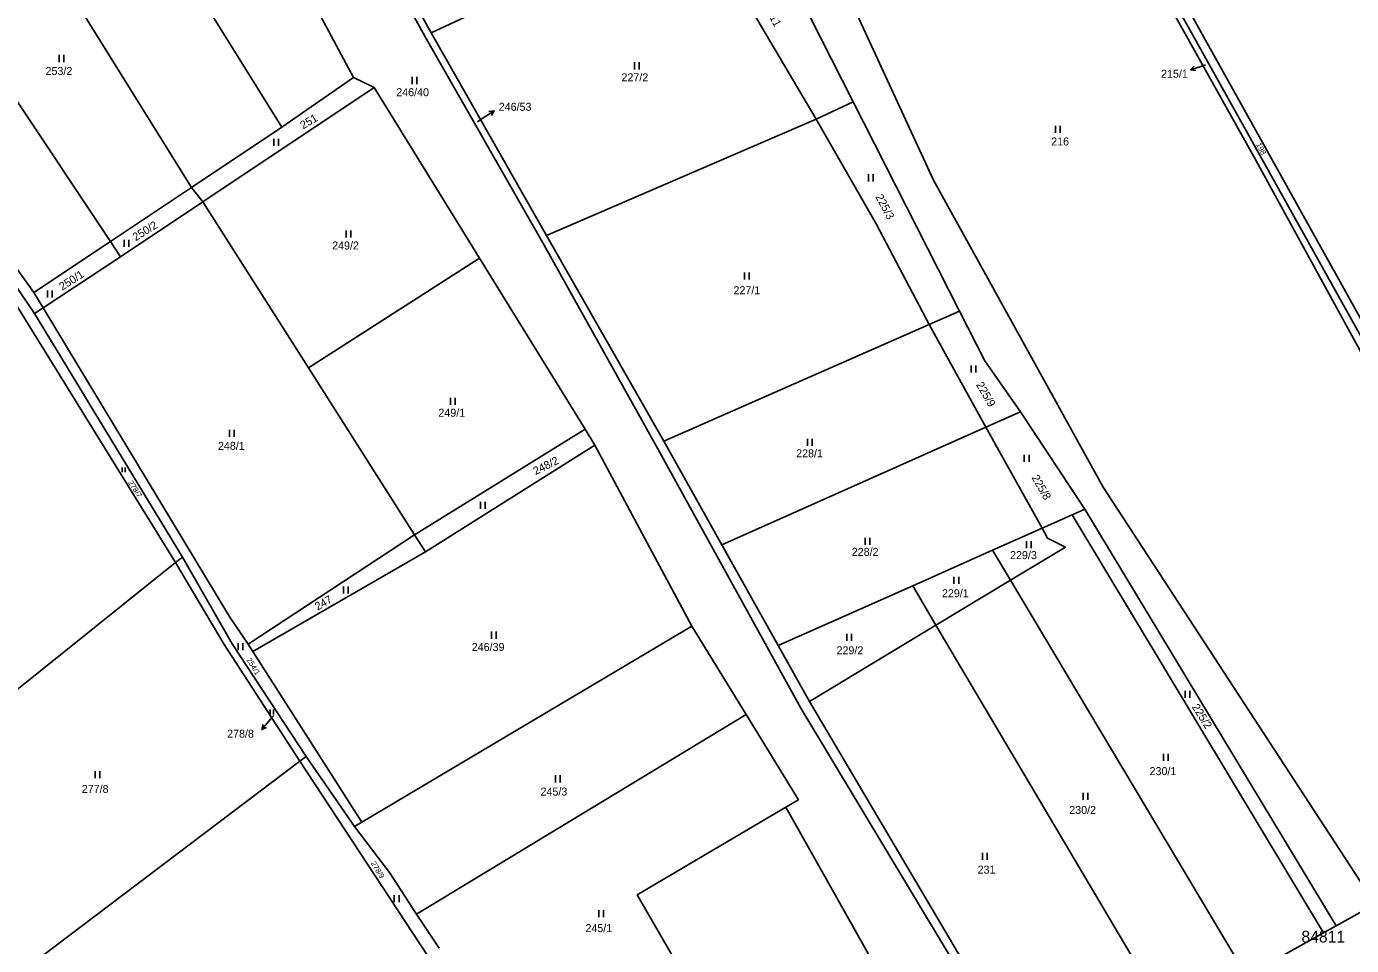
# Model space of a CAD drawing. Extents: x -445050 to -440454, y -1134563 to -1129741.
# Drawn here: x -442136.1 to -441854.5, y -1131051.6 to -1130856.4 of the extents above; entities that cross this region are included whole.
import ezdxf

# ---------------------------------------------------------------- set-up
doc = ezdxf.new("R2010")
doc.units = 0
for name, color, linetype in [('Vrstva 1', 7, 'Continuous'), ('Vrstva 16', 7, 'Continuous'), ('Vrstva 18', 7, 'Continuous'), ('Vrstva 25', 7, 'Continuous'), ('Vrstva 53', 7, 'Continuous'), ('Vrstva 6', 7, 'Continuous')]:
    doc.layers.add(name, color=color, linetype=linetype)

msp = doc.modelspace()

# ---------------------------------------------------------------- linework, layer by layer
at = {"layer": 'Vrstva 1'}
for points in [[(-441849.53, -1131042.86), (-441857.82, -1131047.47)], [(-441857.82, -1131047.47), (-441860.48, -1131048.95)], [(-441876.83, -1131058.03), (-441860.48, -1131048.95)]]:
    msp.add_lwpolyline(points, dxfattribs=at)
at = {"layer": 'Vrstva 16'}
for p, q in [((-441885.89, -1130864.65), (-441888.75, -1130865.56)), ((-442039.22, -1130875.96), (-442036.73, -1130874.29)), ((-442084.14, -1131003.46), (-442086.07, -1131005.76))]:
    msp.add_line(p, q, dxfattribs=at)
for points in [[(-441887.64, -1130865.73), (-441888.75, -1130865.56), (-441887.95, -1130864.78)], [(-441885.55, -1130864.54), (-441885.89, -1130864.65)], [(-442040.23, -1130876.64), (-442039.22, -1130875.96)], [(-442037.84, -1130874.43), (-442036.73, -1130874.29), (-442037.28, -1130875.26)], [(-442083.53, -1131002.74), (-442084.14, -1131003.46)], [(-442085.04, -1131005.31), (-442086.07, -1131005.76), (-442085.81, -1131004.67)]]:
    msp.add_lwpolyline(points, dxfattribs=at)
at = {"layer": 'Vrstva 25'}
for p, q in [((-442129.13, -1130863.93), (-442129.13, -1130862.43)), ((-442128.13, -1130863.93), (-442128.13, -1130862.43)), ((-442006.86, -1130865.49), (-442006.86, -1130863.99)), ((-442005.86, -1130865.49), (-442005.86, -1130863.99)), ((-442054.11, -1130868.6), (-442054.11, -1130867.1)), ((-442053.11, -1130868.6), (-442053.11, -1130867.1)), ((-441917.44, -1130878.99), (-441917.44, -1130877.49)), ((-441916.44, -1130878.99), (-441916.44, -1130877.49)), ((-442083.55, -1130881.73), (-442083.55, -1130880.23)), ((-442082.55, -1130881.73), (-442082.55, -1130880.23)), ((-441957.17, -1130889.28), (-441957.17, -1130887.78)), ((-441956.17, -1130889.28), (-441956.17, -1130887.78)), ((-442115.31, -1130903.18), (-442115.31, -1130901.68)), ((-442114.31, -1130903.18), (-442114.31, -1130901.68)), ((-442068.18, -1130901.23), (-442068.18, -1130899.73)), ((-442067.18, -1130901.23), (-442067.18, -1130899.73)), ((-441983.51, -1130910.13), (-441983.51, -1130908.63)), ((-441982.51, -1130910.13), (-441982.51, -1130908.63)), ((-442131.63, -1130913.98), (-442131.63, -1130912.48)), ((-442130.63, -1130913.98), (-442130.63, -1130912.48)), ((-441935.39, -1130929.89), (-441935.39, -1130928.39)), ((-441934.39, -1130929.89), (-441934.39, -1130928.39)), ((-442045.96, -1130936.75), (-442045.96, -1130935.25)), ((-442044.96, -1130936.75), (-442044.96, -1130935.25)), ((-442092.96, -1130943.56), (-442092.96, -1130942.06)), ((-442091.96, -1130943.56), (-442091.96, -1130942.06)), ((-441970.12, -1130945.49), (-441970.12, -1130943.99)), ((-441969.12, -1130945.49), (-441969.12, -1130943.99)), ((-441924.06, -1130948.9), (-441924.06, -1130947.4)), ((-441923.06, -1130948.9), (-441923.06, -1130947.4)), ((-442115.76, -1130951.06), (-442115.76, -1130950.05)), ((-442115.09, -1130951.06), (-442115.09, -1130950.05)), ((-442039.6, -1130958.87), (-442039.6, -1130957.37)), ((-442038.6, -1130958.87), (-442038.6, -1130957.37)), ((-441957.85, -1130966.51), (-441957.85, -1130965.01)), ((-441956.85, -1130966.51), (-441956.85, -1130965.01)), ((-441923.59, -1130967.23), (-441923.59, -1130965.73)), ((-441922.59, -1130967.23), (-441922.59, -1130965.73)), ((-441939.01, -1130974.81), (-441939.01, -1130973.31)), ((-441938.01, -1130974.81), (-441938.01, -1130973.31)), ((-442068.73, -1130976.87), (-442068.73, -1130975.37)), ((-442067.73, -1130976.87), (-442067.73, -1130975.37)), ((-442037.28, -1130986.44), (-442037.28, -1130984.94)), ((-442036.28, -1130986.44), (-442036.28, -1130984.94)), ((-441961.8, -1130986.91), (-441961.8, -1130985.41)), ((-441960.8, -1130986.91), (-441960.8, -1130985.41)), ((-442091.08, -1130988.86), (-442091.08, -1130987.36)), ((-442090.08, -1130988.86), (-442090.08, -1130987.36)), ((-441889.88, -1130998.99), (-441889.88, -1130997.49)), ((-441888.88, -1130998.99), (-441888.88, -1130997.49)), ((-442084.29, -1131002.51), (-442084.29, -1131001.51)), ((-442083.62, -1131002.51), (-442083.62, -1131001.51)), ((-441894.51, -1131012.42), (-441894.51, -1131010.92)), ((-441893.51, -1131012.42), (-441893.51, -1131010.92)), ((-442121.48, -1131016.1), (-442121.48, -1131014.6)), ((-442120.48, -1131016.1), (-442120.48, -1131014.6)), ((-442023.68, -1131016.96), (-442023.68, -1131015.46)), ((-442022.68, -1131016.96), (-442022.68, -1131015.46)), ((-441911.59, -1131020.67), (-441911.59, -1131019.17)), ((-441910.59, -1131020.67), (-441910.59, -1131019.17)), ((-441932.98, -1131033.44), (-441932.98, -1131031.94)), ((-441931.98, -1131033.44), (-441931.98, -1131031.94)), ((-442057.92, -1131042.42), (-442057.92, -1131040.92)), ((-442056.92, -1131042.42), (-442056.92, -1131040.92)), ((-442014.45, -1131045.62), (-442014.45, -1131044.12)), ((-442013.45, -1131045.62), (-442013.45, -1131044.12))]:
    msp.add_line(p, q, dxfattribs=at)
at = {"layer": 'Vrstva 6'}
for points in [[(-442104.49, -1130796.49), (-442066.62, -1130867.23)], [(-442078.61, -1130808.87), (-442051.35, -1130858.59)], [(-442123.43, -1130810.84), (-442081.78, -1130877.77)], [(-442141.91, -1130824.84), (-442101, -1130890.56)], [(-441943.36, -1130889.02), (-441973.58, -1130823.48)], [(-441960.43, -1130872.36), (-441983.53, -1130826.88)], [(-441994.4, -1130831.81), (-442050.06, -1130857.73)], [(-441994.4, -1130831.81), (-441968.32, -1130876.04)], [(-442050.06, -1130857.73), (-442062.25, -1130835.62)], [(-442160.35, -1130838.81), (-442118.25, -1130902.04)], [(-441875.25, -1130884.11), (-441895.93, -1130847.11)], [(-441894.34, -1130847.27), (-441849.8, -1130927.1)], [(-441848.24, -1130926.27), (-441892.54, -1130846.73)], [(-442177.92, -1130852.12), (-442134.54, -1130912.88)], [(-442051.35, -1130858.59), (-442026.1, -1130902.83)], [(-442050.06, -1130857.73), (-442025.57, -1130900.77)], [(-442066.62, -1130867.23), (-442081.78, -1130877.77)], [(-442066.62, -1130867.23), (-442062.17, -1130869.37)], [(-442062.17, -1130869.37), (-442098.62, -1130893.64)], [(-442062.17, -1130869.37), (-442039.81, -1130905.61)], [(-441960.43, -1130872.36), (-441968.32, -1130876.04)], [(-441937.84, -1130916.85), (-441960.43, -1130872.36)], [(-441968.32, -1130876.04), (-442025.57, -1130900.77)], [(-441968.32, -1130876.04), (-441955.51, -1130898.33)], [(-442081.78, -1130877.77), (-442101, -1130890.56)], [(-441851.19, -1130927.96), (-441875.25, -1130884.11)], [(-442101, -1130890.56), (-442118.25, -1130902.04)], [(-442101, -1130890.56), (-442098.62, -1130893.64)], [(-441907.31, -1130954.23), (-441943.36, -1130889.02)], [(-442098.62, -1130893.64), (-442116.11, -1130905.29)], [(-442098.62, -1130893.64), (-442076.17, -1130928.91)], [(-441955.51, -1130898.33), (-441944.31, -1130919.7)], [(-442118.25, -1130902.04), (-442134.54, -1130912.88)], [(-442118.25, -1130902.04), (-442116.11, -1130905.29)], [(-442025.57, -1130900.77), (-442000.68, -1130944.5)], [(-442026.1, -1130902.83), (-442002.28, -1130945.45)], [(-442116.11, -1130905.29), (-442132.54, -1130916.16)], [(-442039.81, -1130905.61), (-442076.17, -1130928.91)], [(-442039.81, -1130905.61), (-442017.38, -1130941.95)], [(-442141.63, -1130909.96), (-442104.38, -1130970.28)], [(-442134.36, -1130917.37), (-442140.17, -1130908.76)], [(-442132.54, -1130916.16), (-442134.54, -1130912.88)], [(-442132.54, -1130916.16), (-442134.36, -1130917.37)], [(-442092.88, -1130981.85), (-442132.54, -1130916.16)], [(-442134.36, -1130917.37), (-442102.92, -1130969.1)], [(-441937.84, -1130916.85), (-441944.31, -1130919.7)], [(-441932.46, -1130927.44), (-441937.84, -1130916.85)], [(-441944.31, -1130919.7), (-442000.68, -1130944.5)], [(-441944.31, -1130919.7), (-441932.21, -1130941.49)], [(-441932.46, -1130927.44), (-441924.86, -1130938.22)], [(-442076.17, -1130928.91), (-442053.62, -1130964.34)], [(-441924.86, -1130938.22), (-441932.21, -1130941.49)], [(-441924.86, -1130938.22), (-441911.2, -1130958.95)], [(-441932.21, -1130941.49), (-441988.35, -1130966.49)], [(-441932.21, -1130941.49), (-441920.28, -1130962.98)], [(-442017.38, -1130941.95), (-442053.62, -1130964.34)], [(-442017.38, -1130941.95), (-442015.29, -1130945.32)], [(-442051.3, -1130967.96), (-442015.29, -1130945.32)], [(-441994.72, -1130983.75), (-442015.29, -1130945.32)], [(-442002.28, -1130945.45), (-441971.57, -1131001.18)], [(-442000.68, -1130944.5), (-441988.35, -1130966.49)], [(-441849.53, -1131042.86), (-441907.31, -1130954.23)], [(-441913.87, -1130960.13), (-441920.28, -1130962.98)], [(-441911.2, -1130958.95), (-441913.87, -1130960.13)], [(-441860.48, -1131048.95), (-441913.87, -1130960.13)], [(-441911.2, -1130958.95), (-441857.82, -1131047.47)], [(-441920.28, -1130962.98), (-441930.79, -1130967.64)], [(-441920.28, -1130962.98), (-441919.12, -1130965.07)], [(-442053.62, -1130964.34), (-442088.96, -1130987.57)], [(-442053.62, -1130964.34), (-442051.3, -1130967.96)], [(-441988.35, -1130966.49), (-441976.37, -1130987.87)], [(-441919.12, -1130965.07), (-441915.33, -1130966.97)], [(-442102.92, -1130969.1), (-442104.38, -1130970.28)], [(-442102.92, -1130969.1), (-442092.38, -1130987.52)], [(-442087.95, -1130989.15), (-442051.3, -1130967.96)], [(-441930.79, -1130967.64), (-441947.78, -1130975.18)], [(-441926.99, -1130974), (-441930.79, -1130967.64)], [(-441915.33, -1130966.97), (-441926.99, -1130974)], [(-442104.38, -1130970.28), (-442165.78, -1131019.46)], [(-442104.38, -1130970.28), (-442094.1, -1130987.66)], [(-441947.78, -1130975.18), (-441976.37, -1130987.87)], [(-441942.83, -1130983.55), (-441947.78, -1130975.18)], [(-441926.99, -1130974), (-441942.83, -1130983.55)], [(-441876.83, -1131058.03), (-441926.99, -1130974)], [(-442088.96, -1130987.57), (-442092.88, -1130981.85)], [(-442064.81, -1131025.4), (-441994.72, -1130983.75)], [(-441994.72, -1130983.75), (-441983.15, -1131002.57)], [(-441942.83, -1130983.55), (-441969.71, -1130999.76)], [(-441893.41, -1131067.09), (-441942.83, -1130983.55)], [(-442094.1, -1130987.66), (-442077.97, -1131012.48)], [(-442076.68, -1131011.5), (-442092.38, -1130987.52)], [(-442088.96, -1130987.57), (-442087.95, -1130989.15)], [(-442087.95, -1130989.15), (-442064.81, -1131025.4)], [(-441976.37, -1130987.87), (-441969.71, -1130999.76)], [(-441969.71, -1130999.76), (-441921.04, -1131082.17)], [(-441983.15, -1131002.57), (-442053.17, -1131044.93)], [(-441983.15, -1131002.57), (-441972.01, -1131020.66)], [(-441971.57, -1131001.18), (-441922.39, -1131082.91)], [(-442076.68, -1131011.5), (-442077.97, -1131012.48)], [(-442066.41, -1131026.36), (-442076.68, -1131011.5)], [(-442077.97, -1131012.48), (-442135.8, -1131056.16)], [(-442077.97, -1131012.48), (-442050.73, -1131053.98)], [(-441974.72, -1131022.26), (-442006.34, -1131040.84)], [(-441972.01, -1131020.66), (-441974.72, -1131022.26)], [(-441935.14, -1131092.64), (-441974.72, -1131022.26)], [(-442066.41, -1131026.36), (-442064.81, -1131025.4)], [(-442058.93, -1131036.09), (-442066.41, -1131026.36)], [(-442058.93, -1131036.09), (-442053.17, -1131044.93)], [(-442006.34, -1131040.84), (-441965.04, -1131112.31)], [(-442053.17, -1131044.93), (-442048.42, -1131052.21)]]:
    msp.add_lwpolyline(points, dxfattribs=at)

# ---------------------------------------------------------------- texts
at = {"layer": 'Vrstva 16'}
for s, p in [('215/1', (-441895.02, -1130867.26)), ('246/53', (-442035.73, -1130874.29)), ('278/8', (-442093.44, -1131007.46))]:
    msp.add_text(s, height=1.7, dxfattribs=at).set_placement(p)
at = {"layer": 'Vrstva 18'}
for s, height, rotation, p in [('225/11', 1.7, 297.4914, (-441980.32, -1130850.47)), ('251', 1.7, 30.5586, (-442077.29, -1130878.25)), ('198', 1.14, 297.2767, (-441874.84, -1130881.44)), ('225/3', 1.7, 298.1664, (-441955.76, -1130892.54)), ('250/2', 1.7, 31.8274, (-442112.87, -1130902.02)), ('250/1', 1.7, 32.684, (-442128.46, -1130912.52)), ('225/9', 1.7, 299.97, (-441934.38, -1130932.47)), ('248/2', 1.7, 26.6184, (-442027.89, -1130951.7)), ('278/7', 1.14, 302.4326, (-442114.52, -1130953.26)), ('225/8', 1.7, 299.7567, (-441922.58, -1130952.22)), ('247', 1.7, 29.7837, (-442074.21, -1130980.48)), ('254/1', 1.14, 301.5933, (-442089.37, -1130990.93)), ('225/2', 1.7, 302.0319, (-441888.52, -1131000.93)), ('278/9', 1.14, 301.9334, (-442062.96, -1131034.17))]:
    msp.add_text(s, height=height, rotation=rotation, dxfattribs=at).set_placement(p)
for s, height, p in [('253/2', 1.7, (-442132.02, -1130866.68)), ('215/1', 0.1, (-441885.71, -1130864.54)), ('227/2', 1.7, (-442009.65, -1130868.02)), ('246/40', 1.7, (-442057.51, -1130871.19)), ('246/53', 0.1, (-442040.46, -1130876.64)), ('216', 1.7, (-441918.35, -1130881.65)), ('249/2', 1.7, (-442071.13, -1130903.75)), ('227/1', 1.7, (-441985.85, -1130913.26)), ('249/1', 1.7, (-442048.55, -1130939.28)), ('248/1', 1.7, (-442095.39, -1130946.32)), ('228/1', 1.7, (-441972.54, -1130947.91)), ('228/2', 1.7, (-441960.72, -1130968.84)), ('229/3', 1.7, (-441927.09, -1130969.53)), ('229/1', 1.7, (-441941.56, -1130977.63)), ('246/39', 1.7, (-442041.46, -1130989.05)), ('229/2', 1.7, (-441963.96, -1130989.76)), ('278/8', 0.1, (-442083.72, -1131002.74)), ('230/1', 1.7, (-441897.45, -1131015.42)), ('277/8', 1.7, (-442124.32, -1131019.21)), ('245/3', 1.7, (-442026.85, -1131019.77)), ('230/2', 1.7, (-441914.52, -1131023.67)), ('231', 1.7, (-441933.99, -1131036.35)), ('245/1', 1.7, (-442017.31, -1131048.78))]:
    msp.add_text(s, height=height, dxfattribs=at).set_placement(p)
at = {"layer": 'Vrstva 53'}
msp.add_text('84811', height=2.5, dxfattribs=at).set_placement((-441865.19, -1131050.99))

doc.saveas('drawing.dxf')
